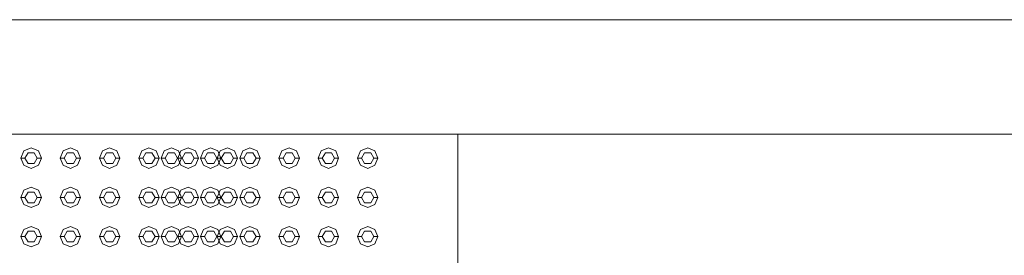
# Model space of a CAD drawing. Header units: millimetres. Extents: x 321 to 585, y -277 to 9.
# Tile 745 of 1056: x 357.528 to 359.936, y -33.411 to -32.835. Entities that reach past the tile are written whole.
import ezdxf

# ---------------------------------------------------------------- set-up
doc = ezdxf.new("R2010")
doc.units = ezdxf.units.MM
doc.header["$MEASUREMENT"] = 0
for name, color, linetype, lineweight in [('IFC-Elemento construtivo genérico-Contorno', 253, 'Continuous', 5), ('IFC-Laje-Contorno', 134, 'Continuous', 5), ('IFC-Parede padrão-Contorno', 44, 'Continuous', 5), ('IFC-Viga-Contorno', 66, 'Continuous', 5)]:
    doc.layers.add(name, color=color, linetype=linetype, lineweight=lineweight)

msp = doc.modelspace()

# ---------------------------------------------------------------- linework, layer by layer
at = {"layer": 'IFC-Elemento construtivo genérico-Contorno', "lineweight": 5}
for p, q in [((357.5385, -33.1555), (357.5561, -33.1482)), ((357.5561, -33.1482), (357.5738, -33.1555)), ((357.6345, -33.1555), (357.6521, -33.1482)), ((357.6521, -33.1482), (357.6698, -33.1555)), ((357.7305, -33.1555), (357.7481, -33.1482)), ((357.7481, -33.1482), (357.7658, -33.1555)), ((357.8265, -33.1555), (357.8441, -33.1482)), ((357.8441, -33.1482), (357.8618, -33.1555)), ((357.8815, -33.1555), (357.8991, -33.1482)), ((357.8991, -33.1482), (357.9168, -33.1555)), ((357.9225, -33.1555), (357.9401, -33.1482)), ((357.9401, -33.1482), (357.9578, -33.1555)), ((357.9775, -33.1555), (357.9951, -33.1482)), ((357.9951, -33.1482), (358.0128, -33.1555)), ((358.0185, -33.1555), (358.0361, -33.1482)), ((358.0361, -33.1482), (358.0538, -33.1555)), ((358.0735, -33.1555), (358.0911, -33.1482)), ((358.0911, -33.1482), (358.1088, -33.1555)), ((358.1695, -33.1555), (358.1871, -33.1482)), ((358.1871, -33.1482), (358.2048, -33.1555)), ((358.2655, -33.1555), (358.2831, -33.1482)), ((358.2831, -33.1482), (358.3008, -33.1555)), ((358.3615, -33.1555), (358.3791, -33.1482)), ((358.3791, -33.1482), (358.3968, -33.1555)), ((357.5311, -33.1732), (357.5385, -33.1555)), ((357.5311, -33.1732), (357.5411, -33.1732)), ((357.5311, -33.1732), (357.5385, -33.1908)), ((357.5411, -33.1732), (357.5486, -33.1602)), ((357.5411, -33.1732), (357.5486, -33.1862)), ((357.5486, -33.1602), (357.5636, -33.1602)), ((357.5636, -33.1602), (357.5711, -33.1732)), ((357.5636, -33.1862), (357.5711, -33.1732)), ((357.5711, -33.1732), (357.5811, -33.1732)), ((357.5738, -33.1555), (357.5811, -33.1732)), ((357.5738, -33.1908), (357.5811, -33.1732)), ((357.6271, -33.1732), (357.6345, -33.1555)), ((357.6271, -33.1732), (357.6371, -33.1732)), ((357.6271, -33.1732), (357.6345, -33.1908)), ((357.6371, -33.1732), (357.6446, -33.1602)), ((357.6371, -33.1732), (357.6446, -33.1862)), ((357.6446, -33.1602), (357.6596, -33.1602)), ((357.6596, -33.1602), (357.6671, -33.1732)), ((357.6596, -33.1862), (357.6671, -33.1732)), ((357.6671, -33.1732), (357.6771, -33.1732)), ((357.6698, -33.1555), (357.6771, -33.1732)), ((357.6698, -33.1908), (357.6771, -33.1732)), ((357.7231, -33.1732), (357.7305, -33.1555)), ((357.7231, -33.1732), (357.7331, -33.1732)), ((357.7231, -33.1732), (357.7305, -33.1908)), ((357.7331, -33.1732), (357.7406, -33.1602)), ((357.7331, -33.1732), (357.7406, -33.1862)), ((357.7406, -33.1602), (357.7556, -33.1602)), ((357.7556, -33.1602), (357.7631, -33.1732)), ((357.7556, -33.1862), (357.7631, -33.1732)), ((357.7631, -33.1732), (357.7731, -33.1732)), ((357.7658, -33.1555), (357.7731, -33.1732)), ((357.7658, -33.1908), (357.7731, -33.1732)), ((357.8191, -33.1732), (357.8265, -33.1555)), ((357.8191, -33.1732), (357.8291, -33.1732)), ((357.8191, -33.1732), (357.8265, -33.1908)), ((357.8291, -33.1732), (357.8366, -33.1602)), ((357.8291, -33.1732), (357.8366, -33.1862)), ((357.8366, -33.1602), (357.8516, -33.1602)), ((357.8516, -33.1602), (357.8591, -33.1732)), ((357.8516, -33.1862), (357.8591, -33.1732)), ((357.8591, -33.1732), (357.8691, -33.1732)), ((357.8618, -33.1555), (357.8691, -33.1732)), ((357.8618, -33.1908), (357.8691, -33.1732)), ((357.8741, -33.1732), (357.8815, -33.1555)), ((357.8741, -33.1732), (357.8841, -33.1732)), ((357.8741, -33.1732), (357.8815, -33.1908)), ((357.8841, -33.1732), (357.8916, -33.1602)), ((357.8841, -33.1732), (357.8916, -33.1862)), ((357.8916, -33.1602), (357.9066, -33.1602)), ((357.9066, -33.1602), (357.9141, -33.1732)), ((357.9066, -33.1862), (357.9141, -33.1732)), ((357.9141, -33.1732), (357.9241, -33.1732)), ((357.9151, -33.1732), (357.9225, -33.1555)), ((357.9151, -33.1732), (357.9251, -33.1732)), ((357.9151, -33.1732), (357.9225, -33.1908)), ((357.9168, -33.1555), (357.9241, -33.1732)), ((357.9168, -33.1908), (357.9241, -33.1732)), ((357.9251, -33.1732), (357.9326, -33.1602)), ((357.9251, -33.1732), (357.9326, -33.1862)), ((357.9326, -33.1602), (357.9476, -33.1602)), ((357.9476, -33.1602), (357.9551, -33.1732)), ((357.9476, -33.1862), (357.9551, -33.1732)), ((357.9551, -33.1732), (357.9651, -33.1732)), ((357.9578, -33.1555), (357.9651, -33.1732)), ((357.9578, -33.1908), (357.9651, -33.1732)), ((357.9701, -33.1732), (357.9775, -33.1555)), ((357.9701, -33.1732), (357.9801, -33.1732)), ((357.9701, -33.1732), (357.9775, -33.1908)), ((357.9801, -33.1732), (357.9876, -33.1602)), ((357.9801, -33.1732), (357.9876, -33.1862)), ((357.9876, -33.1602), (358.0026, -33.1602)), ((358.0026, -33.1602), (358.0101, -33.1732)), ((358.0026, -33.1862), (358.0101, -33.1732)), ((358.0101, -33.1732), (358.0201, -33.1732)), ((358.0111, -33.1732), (358.0185, -33.1555)), ((358.0111, -33.1732), (358.0211, -33.1732)), ((358.0111, -33.1732), (358.0185, -33.1908)), ((358.0128, -33.1555), (358.0201, -33.1732)), ((358.0128, -33.1908), (358.0201, -33.1732)), ((358.0211, -33.1732), (358.0286, -33.1602)), ((358.0211, -33.1732), (358.0286, -33.1862)), ((358.0286, -33.1602), (358.0436, -33.1602)), ((358.0436, -33.1602), (358.0511, -33.1732)), ((358.0436, -33.1862), (358.0511, -33.1732)), ((358.0511, -33.1732), (358.0611, -33.1732)), ((358.0538, -33.1555), (358.0611, -33.1732)), ((358.0538, -33.1908), (358.0611, -33.1732)), ((358.0661, -33.1732), (358.0735, -33.1555)), ((358.0661, -33.1732), (358.0761, -33.1732)), ((358.0661, -33.1732), (358.0735, -33.1908)), ((358.0761, -33.1732), (358.0836, -33.1602)), ((358.0761, -33.1732), (358.0836, -33.1862)), ((358.0836, -33.1602), (358.0986, -33.1602)), ((358.0986, -33.1602), (358.1061, -33.1732)), ((358.0986, -33.1862), (358.1061, -33.1732)), ((358.1061, -33.1732), (358.1161, -33.1732)), ((358.1088, -33.1555), (358.1161, -33.1732)), ((358.1088, -33.1908), (358.1161, -33.1732)), ((358.1621, -33.1732), (358.1695, -33.1555)), ((358.1621, -33.1732), (358.1721, -33.1732)), ((358.1621, -33.1732), (358.1695, -33.1908)), ((358.1721, -33.1732), (358.1796, -33.1602)), ((358.1721, -33.1732), (358.1796, -33.1862)), ((358.1796, -33.1602), (358.1946, -33.1602)), ((358.1946, -33.1602), (358.2021, -33.1732)), ((358.1946, -33.1862), (358.2021, -33.1732)), ((358.2021, -33.1732), (358.2121, -33.1732)), ((358.2048, -33.1555), (358.2121, -33.1732)), ((358.2048, -33.1908), (358.2121, -33.1732)), ((358.2581, -33.1732), (358.2655, -33.1555)), ((358.2581, -33.1732), (358.2681, -33.1732)), ((358.2581, -33.1732), (358.2655, -33.1908)), ((358.2681, -33.1732), (358.2756, -33.1602)), ((358.2681, -33.1732), (358.2756, -33.1862)), ((358.2756, -33.1602), (358.2906, -33.1602)), ((358.2906, -33.1602), (358.2981, -33.1732)), ((358.2906, -33.1862), (358.2981, -33.1732)), ((358.2981, -33.1732), (358.3081, -33.1732)), ((358.3008, -33.1555), (358.3081, -33.1732)), ((358.3008, -33.1908), (358.3081, -33.1732)), ((358.3541, -33.1732), (358.3615, -33.1555)), ((358.3541, -33.1732), (358.3641, -33.1732)), ((358.3541, -33.1732), (358.3615, -33.1908)), ((358.3641, -33.1732), (358.3716, -33.1602)), ((358.3641, -33.1732), (358.3716, -33.1862)), ((358.3716, -33.1602), (358.3866, -33.1602)), ((358.3866, -33.1602), (358.3941, -33.1732)), ((358.3866, -33.1862), (358.3941, -33.1732)), ((358.3941, -33.1732), (358.4041, -33.1732)), ((358.3968, -33.1555), (358.4041, -33.1732)), ((358.3968, -33.1908), (358.4041, -33.1732)), ((357.5385, -33.1908), (357.5561, -33.1982)), ((357.5486, -33.1862), (357.5636, -33.1862)), ((357.5561, -33.1982), (357.5738, -33.1908)), ((357.6345, -33.1908), (357.6521, -33.1982)), ((357.6446, -33.1862), (357.6596, -33.1862)), ((357.6521, -33.1982), (357.6698, -33.1908)), ((357.7305, -33.1908), (357.7481, -33.1982)), ((357.7406, -33.1862), (357.7556, -33.1862)), ((357.7481, -33.1982), (357.7658, -33.1908)), ((357.8265, -33.1908), (357.8441, -33.1982)), ((357.8366, -33.1862), (357.8516, -33.1862)), ((357.8441, -33.1982), (357.8618, -33.1908)), ((357.8815, -33.1908), (357.8991, -33.1982)), ((357.8916, -33.1862), (357.9066, -33.1862)), ((357.8991, -33.1982), (357.9168, -33.1908)), ((357.9225, -33.1908), (357.9401, -33.1982)), ((357.9326, -33.1862), (357.9476, -33.1862)), ((357.9401, -33.1982), (357.9578, -33.1908)), ((357.9775, -33.1908), (357.9951, -33.1982)), ((357.9876, -33.1862), (358.0026, -33.1862)), ((357.9951, -33.1982), (358.0128, -33.1908)), ((358.0185, -33.1908), (358.0361, -33.1982)), ((358.0286, -33.1862), (358.0436, -33.1862)), ((358.0361, -33.1982), (358.0538, -33.1908)), ((358.0735, -33.1908), (358.0911, -33.1982)), ((358.0836, -33.1862), (358.0986, -33.1862)), ((358.0911, -33.1982), (358.1088, -33.1908)), ((358.1695, -33.1908), (358.1871, -33.1982)), ((358.1796, -33.1862), (358.1946, -33.1862)), ((358.1871, -33.1982), (358.2048, -33.1908)), ((358.2655, -33.1908), (358.2831, -33.1982)), ((358.2756, -33.1862), (358.2906, -33.1862)), ((358.2831, -33.1982), (358.3008, -33.1908)), ((358.3615, -33.1908), (358.3791, -33.1982)), ((358.3716, -33.1862), (358.3866, -33.1862)), ((358.3791, -33.1982), (358.3968, -33.1908)), ((357.5385, -33.2515), (357.5561, -33.2442)), ((357.5561, -33.2442), (357.5738, -33.2515)), ((357.6345, -33.2515), (357.6521, -33.2442)), ((357.6521, -33.2442), (357.6698, -33.2515)), ((357.7305, -33.2515), (357.7481, -33.2442)), ((357.7481, -33.2442), (357.7658, -33.2515)), ((357.8265, -33.2515), (357.8441, -33.2442)), ((357.8441, -33.2442), (357.8618, -33.2515)), ((357.8815, -33.2515), (357.8991, -33.2442)), ((357.8991, -33.2442), (357.9168, -33.2515)), ((357.9225, -33.2515), (357.9401, -33.2442)), ((357.9401, -33.2442), (357.9578, -33.2515)), ((357.9775, -33.2515), (357.9951, -33.2442)), ((357.9951, -33.2442), (358.0128, -33.2515)), ((358.0185, -33.2515), (358.0361, -33.2442)), ((358.0361, -33.2442), (358.0538, -33.2515)), ((358.0735, -33.2515), (358.0911, -33.2442)), ((358.0911, -33.2442), (358.1088, -33.2515)), ((358.1695, -33.2515), (358.1871, -33.2442)), ((358.1871, -33.2442), (358.2048, -33.2515)), ((358.2655, -33.2515), (358.2831, -33.2442)), ((358.2831, -33.2442), (358.3008, -33.2515)), ((358.3615, -33.2515), (358.3791, -33.2442)), ((358.3791, -33.2442), (358.3968, -33.2515)), ((357.5311, -33.2692), (357.5385, -33.2515)), ((357.5311, -33.2692), (357.5411, -33.2692)), ((357.5311, -33.2692), (357.5385, -33.2868)), ((357.5411, -33.2692), (357.5486, -33.2562)), ((357.5411, -33.2692), (357.5486, -33.2822)), ((357.5486, -33.2562), (357.5636, -33.2562)), ((357.5636, -33.2562), (357.5711, -33.2692)), ((357.5636, -33.2822), (357.5711, -33.2692)), ((357.5711, -33.2692), (357.5811, -33.2692)), ((357.5738, -33.2515), (357.5811, -33.2692)), ((357.5738, -33.2868), (357.5811, -33.2692)), ((357.6271, -33.2692), (357.6345, -33.2515)), ((357.6271, -33.2692), (357.6371, -33.2692)), ((357.6271, -33.2692), (357.6345, -33.2868)), ((357.6371, -33.2692), (357.6446, -33.2562)), ((357.6371, -33.2692), (357.6446, -33.2822)), ((357.6446, -33.2562), (357.6596, -33.2562)), ((357.6596, -33.2562), (357.6671, -33.2692)), ((357.6596, -33.2822), (357.6671, -33.2692)), ((357.6671, -33.2692), (357.6771, -33.2692)), ((357.6698, -33.2515), (357.6771, -33.2692)), ((357.6698, -33.2868), (357.6771, -33.2692)), ((357.7231, -33.2692), (357.7305, -33.2515)), ((357.7231, -33.2692), (357.7331, -33.2692)), ((357.7231, -33.2692), (357.7305, -33.2868)), ((357.7331, -33.2692), (357.7406, -33.2562)), ((357.7331, -33.2692), (357.7406, -33.2822)), ((357.7406, -33.2562), (357.7556, -33.2562)), ((357.7556, -33.2562), (357.7631, -33.2692)), ((357.7556, -33.2822), (357.7631, -33.2692)), ((357.7631, -33.2692), (357.7731, -33.2692)), ((357.7658, -33.2515), (357.7731, -33.2692)), ((357.7658, -33.2868), (357.7731, -33.2692)), ((357.8191, -33.2692), (357.8265, -33.2515)), ((357.8191, -33.2692), (357.8291, -33.2692)), ((357.8191, -33.2692), (357.8265, -33.2868)), ((357.8291, -33.2692), (357.8366, -33.2562)), ((357.8291, -33.2692), (357.8366, -33.2822)), ((357.8366, -33.2562), (357.8516, -33.2562)), ((357.8516, -33.2562), (357.8591, -33.2692)), ((357.8516, -33.2822), (357.8591, -33.2692)), ((357.8591, -33.2692), (357.8691, -33.2692)), ((357.8618, -33.2515), (357.8691, -33.2692)), ((357.8618, -33.2868), (357.8691, -33.2692)), ((357.8741, -33.2692), (357.8815, -33.2515)), ((357.8741, -33.2692), (357.8841, -33.2692)), ((357.8741, -33.2692), (357.8815, -33.2868)), ((357.8841, -33.2692), (357.8916, -33.2562)), ((357.8841, -33.2692), (357.8916, -33.2822)), ((357.8916, -33.2562), (357.9066, -33.2562)), ((357.9066, -33.2562), (357.9141, -33.2692)), ((357.9066, -33.2822), (357.9141, -33.2692)), ((357.9141, -33.2692), (357.9241, -33.2692)), ((357.9151, -33.2692), (357.9225, -33.2515)), ((357.9151, -33.2692), (357.9251, -33.2692)), ((357.9151, -33.2692), (357.9225, -33.2868)), ((357.9168, -33.2515), (357.9241, -33.2692)), ((357.9168, -33.2868), (357.9241, -33.2692)), ((357.9251, -33.2692), (357.9326, -33.2562)), ((357.9251, -33.2692), (357.9326, -33.2822)), ((357.9326, -33.2562), (357.9476, -33.2562)), ((357.9476, -33.2562), (357.9551, -33.2692)), ((357.9476, -33.2822), (357.9551, -33.2692)), ((357.9551, -33.2692), (357.9651, -33.2692)), ((357.9578, -33.2515), (357.9651, -33.2692)), ((357.9578, -33.2868), (357.9651, -33.2692)), ((357.9701, -33.2692), (357.9775, -33.2515)), ((357.9701, -33.2692), (357.9801, -33.2692)), ((357.9701, -33.2692), (357.9775, -33.2868)), ((357.9801, -33.2692), (357.9876, -33.2562)), ((357.9801, -33.2692), (357.9876, -33.2822)), ((357.9876, -33.2562), (358.0026, -33.2562)), ((358.0026, -33.2562), (358.0101, -33.2692)), ((358.0026, -33.2822), (358.0101, -33.2692)), ((358.0101, -33.2692), (358.0201, -33.2692)), ((358.0111, -33.2692), (358.0185, -33.2515)), ((358.0111, -33.2692), (358.0211, -33.2692)), ((358.0111, -33.2692), (358.0185, -33.2868)), ((358.0128, -33.2515), (358.0201, -33.2692)), ((358.0128, -33.2868), (358.0201, -33.2692)), ((358.0211, -33.2692), (358.0286, -33.2562)), ((358.0211, -33.2692), (358.0286, -33.2822)), ((358.0286, -33.2562), (358.0436, -33.2562)), ((358.0436, -33.2562), (358.0511, -33.2692)), ((358.0436, -33.2822), (358.0511, -33.2692)), ((358.0511, -33.2692), (358.0611, -33.2692)), ((358.0538, -33.2515), (358.0611, -33.2692)), ((358.0538, -33.2868), (358.0611, -33.2692)), ((358.0661, -33.2692), (358.0735, -33.2515)), ((358.0661, -33.2692), (358.0761, -33.2692)), ((358.0661, -33.2692), (358.0735, -33.2868)), ((358.0761, -33.2692), (358.0836, -33.2562)), ((358.0761, -33.2692), (358.0836, -33.2822)), ((358.0836, -33.2562), (358.0986, -33.2562)), ((358.0986, -33.2562), (358.1061, -33.2692)), ((358.0986, -33.2822), (358.1061, -33.2692)), ((358.1061, -33.2692), (358.1161, -33.2692)), ((358.1088, -33.2515), (358.1161, -33.2692)), ((358.1088, -33.2868), (358.1161, -33.2692)), ((358.1621, -33.2692), (358.1695, -33.2515)), ((358.1621, -33.2692), (358.1721, -33.2692)), ((358.1621, -33.2692), (358.1695, -33.2868)), ((358.1721, -33.2692), (358.1796, -33.2562)), ((358.1721, -33.2692), (358.1796, -33.2822)), ((358.1796, -33.2562), (358.1946, -33.2562)), ((358.1946, -33.2562), (358.2021, -33.2692)), ((358.1946, -33.2822), (358.2021, -33.2692)), ((358.2021, -33.2692), (358.2121, -33.2692)), ((358.2048, -33.2515), (358.2121, -33.2692)), ((358.2048, -33.2868), (358.2121, -33.2692)), ((358.2581, -33.2692), (358.2655, -33.2515)), ((358.2581, -33.2692), (358.2681, -33.2692)), ((358.2581, -33.2692), (358.2655, -33.2868)), ((358.2681, -33.2692), (358.2756, -33.2562)), ((358.2681, -33.2692), (358.2756, -33.2822)), ((358.2756, -33.2562), (358.2906, -33.2562)), ((358.2906, -33.2562), (358.2981, -33.2692)), ((358.2906, -33.2822), (358.2981, -33.2692)), ((358.2981, -33.2692), (358.3081, -33.2692)), ((358.3008, -33.2515), (358.3081, -33.2692)), ((358.3008, -33.2868), (358.3081, -33.2692)), ((358.3541, -33.2692), (358.3615, -33.2515)), ((358.3541, -33.2692), (358.3641, -33.2692)), ((358.3541, -33.2692), (358.3615, -33.2868)), ((358.3641, -33.2692), (358.3716, -33.2562)), ((358.3641, -33.2692), (358.3716, -33.2822)), ((358.3716, -33.2562), (358.3866, -33.2562)), ((358.3866, -33.2562), (358.3941, -33.2692)), ((358.3866, -33.2822), (358.3941, -33.2692)), ((358.3941, -33.2692), (358.4041, -33.2692)), ((358.3968, -33.2515), (358.4041, -33.2692)), ((358.3968, -33.2868), (358.4041, -33.2692)), ((357.5385, -33.2868), (357.5561, -33.2942)), ((357.5486, -33.2822), (357.5636, -33.2822)), ((357.5561, -33.2942), (357.5738, -33.2868)), ((357.6345, -33.2868), (357.6521, -33.2942)), ((357.6446, -33.2822), (357.6596, -33.2822)), ((357.6521, -33.2942), (357.6698, -33.2868)), ((357.7305, -33.2868), (357.7481, -33.2942)), ((357.7406, -33.2822), (357.7556, -33.2822)), ((357.7481, -33.2942), (357.7658, -33.2868)), ((357.8265, -33.2868), (357.8441, -33.2942)), ((357.8366, -33.2822), (357.8516, -33.2822)), ((357.8441, -33.2942), (357.8618, -33.2868)), ((357.8815, -33.2868), (357.8991, -33.2942)), ((357.8916, -33.2822), (357.9066, -33.2822)), ((357.8991, -33.2942), (357.9168, -33.2868)), ((357.9225, -33.2868), (357.9401, -33.2942)), ((357.9326, -33.2822), (357.9476, -33.2822)), ((357.9401, -33.2942), (357.9578, -33.2868)), ((357.9775, -33.2868), (357.9951, -33.2942)), ((357.9876, -33.2822), (358.0026, -33.2822)), ((357.9951, -33.2942), (358.0128, -33.2868)), ((358.0185, -33.2868), (358.0361, -33.2942)), ((358.0286, -33.2822), (358.0436, -33.2822)), ((358.0361, -33.2942), (358.0538, -33.2868)), ((358.0735, -33.2868), (358.0911, -33.2942)), ((358.0836, -33.2822), (358.0986, -33.2822)), ((358.0911, -33.2942), (358.1088, -33.2868)), ((358.1695, -33.2868), (358.1871, -33.2942)), ((358.1796, -33.2822), (358.1946, -33.2822)), ((358.1871, -33.2942), (358.2048, -33.2868)), ((358.2655, -33.2868), (358.2831, -33.2942)), ((358.2756, -33.2822), (358.2906, -33.2822)), ((358.2831, -33.2942), (358.3008, -33.2868)), ((358.3615, -33.2868), (358.3791, -33.2942)), ((358.3716, -33.2822), (358.3866, -33.2822)), ((358.3791, -33.2942), (358.3968, -33.2868)), ((357.5385, -33.3475), (357.5561, -33.3402)), ((357.5561, -33.3402), (357.5738, -33.3475)), ((357.6345, -33.3475), (357.6521, -33.3402)), ((357.6521, -33.3402), (357.6698, -33.3475)), ((357.7305, -33.3475), (357.7481, -33.3402)), ((357.7481, -33.3402), (357.7658, -33.3475)), ((357.8265, -33.3475), (357.8441, -33.3402)), ((357.8441, -33.3402), (357.8618, -33.3475)), ((357.8815, -33.3475), (357.8991, -33.3402)), ((357.8991, -33.3402), (357.9168, -33.3475)), ((357.9225, -33.3475), (357.9401, -33.3402)), ((357.9401, -33.3402), (357.9578, -33.3475)), ((357.9775, -33.3475), (357.9951, -33.3402)), ((357.9951, -33.3402), (358.0128, -33.3475)), ((358.0185, -33.3475), (358.0361, -33.3402)), ((358.0361, -33.3402), (358.0538, -33.3475)), ((358.0735, -33.3475), (358.0911, -33.3402)), ((358.0911, -33.3402), (358.1088, -33.3475)), ((358.1695, -33.3475), (358.1871, -33.3402)), ((358.1871, -33.3402), (358.2048, -33.3475)), ((358.2655, -33.3475), (358.2831, -33.3402)), ((358.2831, -33.3402), (358.3008, -33.3475)), ((358.3615, -33.3475), (358.3791, -33.3402)), ((358.3791, -33.3402), (358.3968, -33.3475)), ((357.5311, -33.3652), (357.5385, -33.3475)), ((357.5311, -33.3652), (357.5411, -33.3652)), ((357.5311, -33.3652), (357.5385, -33.3828)), ((357.5411, -33.3652), (357.5486, -33.3522)), ((357.5411, -33.3652), (357.5486, -33.3782)), ((357.5486, -33.3522), (357.5636, -33.3522)), ((357.5636, -33.3522), (357.5711, -33.3652)), ((357.5636, -33.3782), (357.5711, -33.3652)), ((357.5711, -33.3652), (357.5811, -33.3652)), ((357.5738, -33.3475), (357.5811, -33.3652)), ((357.5738, -33.3828), (357.5811, -33.3652)), ((357.6271, -33.3652), (357.6345, -33.3475)), ((357.6271, -33.3652), (357.6371, -33.3652)), ((357.6271, -33.3652), (357.6345, -33.3828)), ((357.6371, -33.3652), (357.6446, -33.3522)), ((357.6371, -33.3652), (357.6446, -33.3782)), ((357.6446, -33.3522), (357.6596, -33.3522)), ((357.6596, -33.3522), (357.6671, -33.3652)), ((357.6596, -33.3782), (357.6671, -33.3652)), ((357.6671, -33.3652), (357.6771, -33.3652)), ((357.6698, -33.3475), (357.6771, -33.3652)), ((357.6698, -33.3828), (357.6771, -33.3652)), ((357.7231, -33.3652), (357.7305, -33.3475)), ((357.7231, -33.3652), (357.7331, -33.3652)), ((357.7231, -33.3652), (357.7305, -33.3828)), ((357.7331, -33.3652), (357.7406, -33.3522)), ((357.7331, -33.3652), (357.7406, -33.3782)), ((357.7406, -33.3522), (357.7556, -33.3522)), ((357.7556, -33.3522), (357.7631, -33.3652)), ((357.7556, -33.3782), (357.7631, -33.3652)), ((357.7631, -33.3652), (357.7731, -33.3652)), ((357.7658, -33.3475), (357.7731, -33.3652)), ((357.7658, -33.3828), (357.7731, -33.3652)), ((357.8191, -33.3652), (357.8265, -33.3475)), ((357.8191, -33.3652), (357.8291, -33.3652)), ((357.8191, -33.3652), (357.8265, -33.3828)), ((357.8291, -33.3652), (357.8366, -33.3522)), ((357.8291, -33.3652), (357.8366, -33.3782)), ((357.8366, -33.3522), (357.8516, -33.3522)), ((357.8516, -33.3522), (357.8591, -33.3652)), ((357.8516, -33.3782), (357.8591, -33.3652)), ((357.8591, -33.3652), (357.8691, -33.3652)), ((357.8618, -33.3475), (357.8691, -33.3652)), ((357.8618, -33.3828), (357.8691, -33.3652)), ((357.8741, -33.3652), (357.8815, -33.3475)), ((357.8741, -33.3652), (357.8841, -33.3652)), ((357.8741, -33.3652), (357.8815, -33.3828)), ((357.8841, -33.3652), (357.8916, -33.3522)), ((357.8841, -33.3652), (357.8916, -33.3782)), ((357.8916, -33.3522), (357.9066, -33.3522)), ((357.9066, -33.3522), (357.9141, -33.3652)), ((357.9066, -33.3782), (357.9141, -33.3652)), ((357.9141, -33.3652), (357.9241, -33.3652)), ((357.9151, -33.3652), (357.9225, -33.3475)), ((357.9151, -33.3652), (357.9251, -33.3652)), ((357.9151, -33.3652), (357.9225, -33.3828)), ((357.9168, -33.3475), (357.9241, -33.3652)), ((357.9168, -33.3828), (357.9241, -33.3652)), ((357.9251, -33.3652), (357.9326, -33.3522)), ((357.9251, -33.3652), (357.9326, -33.3782)), ((357.9326, -33.3522), (357.9476, -33.3522)), ((357.9476, -33.3522), (357.9551, -33.3652)), ((357.9476, -33.3782), (357.9551, -33.3652)), ((357.9551, -33.3652), (357.9651, -33.3652)), ((357.9578, -33.3475), (357.9651, -33.3652)), ((357.9578, -33.3828), (357.9651, -33.3652)), ((357.9701, -33.3652), (357.9775, -33.3475)), ((357.9701, -33.3652), (357.9801, -33.3652)), ((357.9701, -33.3652), (357.9775, -33.3828)), ((357.9801, -33.3652), (357.9876, -33.3522)), ((357.9801, -33.3652), (357.9876, -33.3782)), ((357.9876, -33.3522), (358.0026, -33.3522)), ((358.0026, -33.3522), (358.0101, -33.3652)), ((358.0026, -33.3782), (358.0101, -33.3652)), ((358.0101, -33.3652), (358.0201, -33.3652)), ((358.0111, -33.3652), (358.0185, -33.3475)), ((358.0111, -33.3652), (358.0211, -33.3652)), ((358.0111, -33.3652), (358.0185, -33.3828)), ((358.0128, -33.3475), (358.0201, -33.3652)), ((358.0128, -33.3828), (358.0201, -33.3652)), ((358.0211, -33.3652), (358.0286, -33.3522)), ((358.0211, -33.3652), (358.0286, -33.3782)), ((358.0286, -33.3522), (358.0436, -33.3522)), ((358.0436, -33.3522), (358.0511, -33.3652)), ((358.0436, -33.3782), (358.0511, -33.3652)), ((358.0511, -33.3652), (358.0611, -33.3652)), ((358.0538, -33.3475), (358.0611, -33.3652)), ((358.0538, -33.3828), (358.0611, -33.3652)), ((358.0661, -33.3652), (358.0735, -33.3475)), ((358.0661, -33.3652), (358.0761, -33.3652)), ((358.0661, -33.3652), (358.0735, -33.3828)), ((358.0761, -33.3652), (358.0836, -33.3522)), ((358.0761, -33.3652), (358.0836, -33.3782)), ((358.0836, -33.3522), (358.0986, -33.3522)), ((358.0986, -33.3522), (358.1061, -33.3652)), ((358.0986, -33.3782), (358.1061, -33.3652)), ((358.1061, -33.3652), (358.1161, -33.3652)), ((358.1088, -33.3475), (358.1161, -33.3652)), ((358.1088, -33.3828), (358.1161, -33.3652)), ((358.1621, -33.3652), (358.1695, -33.3475)), ((358.1621, -33.3652), (358.1721, -33.3652)), ((358.1621, -33.3652), (358.1695, -33.3828)), ((358.1721, -33.3652), (358.1796, -33.3522)), ((358.1721, -33.3652), (358.1796, -33.3782)), ((358.1796, -33.3522), (358.1946, -33.3522)), ((358.1946, -33.3522), (358.2021, -33.3652)), ((358.1946, -33.3782), (358.2021, -33.3652)), ((358.2021, -33.3652), (358.2121, -33.3652)), ((358.2048, -33.3475), (358.2121, -33.3652)), ((358.2048, -33.3828), (358.2121, -33.3652)), ((358.2581, -33.3652), (358.2655, -33.3475)), ((358.2581, -33.3652), (358.2681, -33.3652)), ((358.2581, -33.3652), (358.2655, -33.3828)), ((358.2681, -33.3652), (358.2756, -33.3522)), ((358.2681, -33.3652), (358.2756, -33.3782)), ((358.2756, -33.3522), (358.2906, -33.3522)), ((358.2906, -33.3522), (358.2981, -33.3652)), ((358.2906, -33.3782), (358.2981, -33.3652)), ((358.2981, -33.3652), (358.3081, -33.3652)), ((358.3008, -33.3475), (358.3081, -33.3652)), ((358.3008, -33.3828), (358.3081, -33.3652)), ((358.3541, -33.3652), (358.3615, -33.3475)), ((358.3541, -33.3652), (358.3641, -33.3652)), ((358.3541, -33.3652), (358.3615, -33.3828)), ((358.3641, -33.3652), (358.3716, -33.3522)), ((358.3641, -33.3652), (358.3716, -33.3782)), ((358.3716, -33.3522), (358.3866, -33.3522)), ((358.3866, -33.3522), (358.3941, -33.3652)), ((358.3866, -33.3782), (358.3941, -33.3652)), ((358.3941, -33.3652), (358.4041, -33.3652)), ((358.3968, -33.3475), (358.4041, -33.3652)), ((358.3968, -33.3828), (358.4041, -33.3652)), ((357.5385, -33.3828), (357.5561, -33.3902)), ((357.5486, -33.3782), (357.5636, -33.3782)), ((357.5561, -33.3902), (357.5738, -33.3828)), ((357.6345, -33.3828), (357.6521, -33.3902)), ((357.6446, -33.3782), (357.6596, -33.3782)), ((357.6521, -33.3902), (357.6698, -33.3828)), ((357.7305, -33.3828), (357.7481, -33.3902)), ((357.7406, -33.3782), (357.7556, -33.3782)), ((357.7481, -33.3902), (357.7658, -33.3828)), ((357.8265, -33.3828), (357.8441, -33.3902)), ((357.8366, -33.3782), (357.8516, -33.3782)), ((357.8441, -33.3902), (357.8618, -33.3828)), ((357.8815, -33.3828), (357.8991, -33.3902)), ((357.8916, -33.3782), (357.9066, -33.3782)), ((357.8991, -33.3902), (357.9168, -33.3828)), ((357.9225, -33.3828), (357.9401, -33.3902)), ((357.9326, -33.3782), (357.9476, -33.3782)), ((357.9401, -33.3902), (357.9578, -33.3828)), ((357.9775, -33.3828), (357.9951, -33.3902)), ((357.9876, -33.3782), (358.0026, -33.3782)), ((357.9951, -33.3902), (358.0128, -33.3828)), ((358.0185, -33.3828), (358.0361, -33.3902)), ((358.0286, -33.3782), (358.0436, -33.3782)), ((358.0361, -33.3902), (358.0538, -33.3828)), ((358.0735, -33.3828), (358.0911, -33.3902)), ((358.0836, -33.3782), (358.0986, -33.3782)), ((358.0911, -33.3902), (358.1088, -33.3828)), ((358.1695, -33.3828), (358.1871, -33.3902)), ((358.1796, -33.3782), (358.1946, -33.3782)), ((358.1871, -33.3902), (358.2048, -33.3828)), ((358.2655, -33.3828), (358.2831, -33.3902)), ((358.2756, -33.3782), (358.2906, -33.3782)), ((358.2831, -33.3902), (358.3008, -33.3828)), ((358.3615, -33.3828), (358.3791, -33.3902)), ((358.3716, -33.3782), (358.3866, -33.3782)), ((358.3791, -33.3902), (358.3968, -33.3828))]:
    msp.add_line(p, q, dxfattribs=at)
at = {"layer": 'IFC-Laje-Contorno', "color": 7, "lineweight": 5}
for p in [(358.5991, -36.716), (358.5991, -36.516)]:
    msp.add_line(p, (358.5991, -33.1145), dxfattribs=at)
at = {"layer": 'IFC-Parede padrão-Contorno', "color": 7, "lineweight": 5}
msp.add_line((356.6858, -33.1145), (371.0082, -33.1145), dxfattribs=at)
at = {"layer": 'IFC-Viga-Contorno', "color": 7, "lineweight": 5}
for p, q in [((357.1291, -32.8345), (363.3491, -32.8345)), ((357.1291, -33.1145), (363.3491, -33.1145))]:
    msp.add_line(p, q, dxfattribs=at)

doc.saveas('drawing.dxf')
